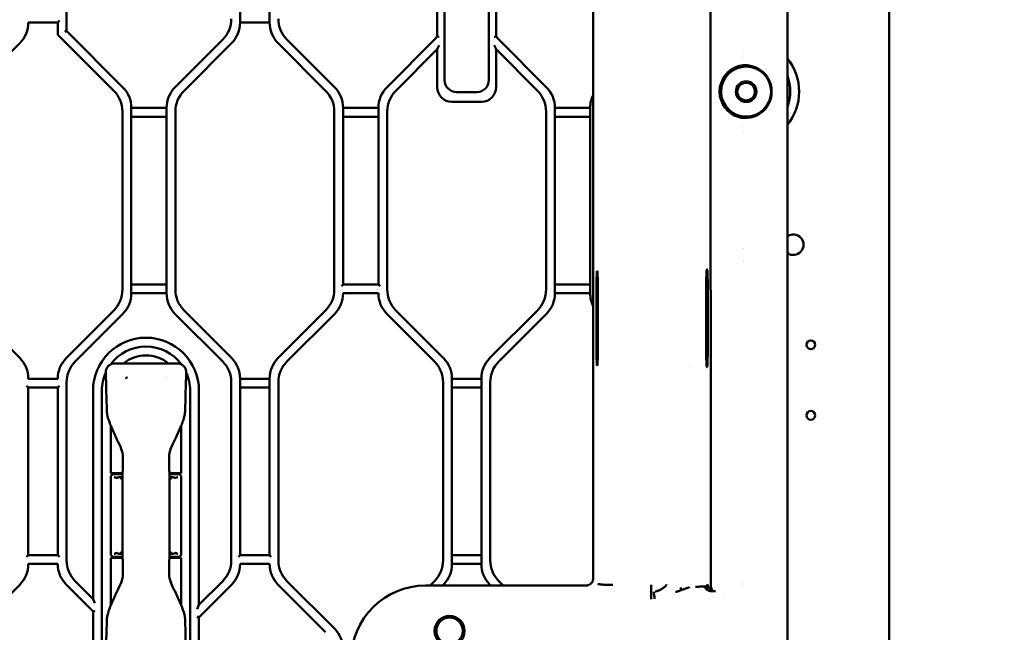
# Model space of a CAD drawing. Header units: millimetres. Extents: x 0 to 14369, y -869 to 2970.
# Tile 258 of 656: x 2018 to 2185, y 225 to 329. Entities that reach past the tile are written whole.
import ezdxf

# ---------------------------------------------------------------- set-up
doc = ezdxf.new("R2010")
doc.units = ezdxf.units.MM
doc.header["$LTSCALE"] = 10
doc.layers.add('Detailumgrenzung (ISO)', color=7, linetype='Continuous', lineweight=25)
doc.layers.add('Sichtbar (ISO)', color=7, linetype='Continuous', lineweight=50)

# ---------------------------------------------------------------- blocks, each defined once
blk = doc.blocks.new('2DDetail3')
at = {"layer": 'Detailumgrenzung (ISO)'}
blk.add_circle((191.422, 29.84), 30.988, dxfattribs=at)

msp = doc.modelspace()

# ---------------------------------------------------------------- linework, layer by layer
at = {"layer": 'Sichtbar (ISO)'}
for p, q in [((2165.818, 644.035), (2165.818, 159.734)), ((2090.277, 318.823), (2090.277, 369.823)), ((2090.277, 369.823), (2090.277, 318.823)), ((2097.777, 369.823), (2097.777, 318.823)), ((2097.777, 318.823), (2097.777, 369.823)), ((2089.018, 362.503), (2089.018, 326.266)), ((2089.018, 326.266), (2089.018, 362.503)), ((2099.018, 326.266), (2099.018, 362.503)), ((2099.018, 362.503), (2099.018, 326.266)), ((2135.492, 233.147), (2135.441, 360.736)), ((2026.018, 327.195), (2026.018, 359.503)), ((2026.018, 359.503), (2026.018, 327.195)), ((2055.518, 328.645), (2055.518, 358.624)), ((2055.518, 358.624), (2055.518, 328.645)), ((2060.518, 358.624), (2060.518, 328.645)), ((2060.518, 328.645), (2060.518, 358.624)), ((2115.518, 352.59), (2115.518, 234.922)), ((2148.518, 351.611), (2148.518, 233.56)), ((2019.518, 328.645), (2024.518, 328.645)), ((2024.518, 328.645), (2024.818, 328.945)), ((2024.518, 328.645), (2024.518, 326.698)), ((2024.518, 328.645), (2024.518, 326.698)), ((2055.518, 328.645), (2060.518, 328.645)), ((2060.518, 328.645), (2055.518, 328.645)), ((2024.606, 326.486), (2034.053, 317.038)), ((2024.606, 326.486), (2034.053, 317.038)), ((2025.718, 327.071), (2026.018, 327.195)), ((2026.018, 327.195), (2025.718, 327.071)), ((2035.553, 317.66), (2026.018, 327.195)), ((2026.018, 327.195), (2035.553, 317.66)), ((2009.982, 317.038), (2018.053, 325.109)), ((2052.553, 325.731), (2044.482, 317.66)), ((2044.482, 317.66), (2052.553, 325.731)), ((2045.982, 317.038), (2054.053, 325.109)), ((2054.053, 325.109), (2045.982, 317.038)), ((2061.982, 325.109), (2070.053, 317.038)), ((2070.053, 317.038), (2061.982, 325.109)), ((2071.553, 317.66), (2063.482, 325.731)), ((2063.482, 325.731), (2071.553, 317.66)), ((2088.553, 325.731), (2080.482, 317.66)), ((2080.482, 317.66), (2088.553, 325.731)), ((2089.018, 324.074), (2089.318, 324.798)), ((2089.018, 324.074), (2089.318, 324.798)), ((2098.718, 324.798), (2099.018, 324.074)), ((2099.018, 324.074), (2098.718, 324.798)), ((2107.553, 317.66), (2099.482, 325.731)), ((2099.482, 325.731), (2107.553, 317.66)), ((2081.982, 317.038), (2089.018, 324.074)), ((2089.018, 324.074), (2081.982, 317.038)), ((2089.018, 324.074), (2089.018, 317.635)), ((2089.018, 317.635), (2089.018, 324.074)), ((2099.018, 317.635), (2099.018, 324.074)), ((2099.018, 324.074), (2106.053, 317.038)), ((2099.018, 324.074), (2099.018, 317.635)), ((2106.053, 317.038), (2099.018, 324.074)), ((2141.05, 323.79), (2141.05, 323.79)), ((2095.777, 316.823), (2092.277, 316.823)), ((2092.277, 316.823), (2095.777, 316.823)), ((2091.518, 315.135), (2096.518, 315.135)), ((2096.518, 315.135), (2091.518, 315.135)), ((2035.518, 313.503), (2035.518, 283.266)), ((2035.518, 313.503), (2035.518, 283.266)), ((2037.018, 282.645), (2037.018, 314.124)), ((2043.018, 314.124), (2037.018, 314.124)), ((2037.018, 314.124), (2037.018, 282.645)), ((2037.018, 314.124), (2043.018, 314.124)), ((2043.018, 314.124), (2043.018, 282.645)), ((2043.018, 282.645), (2043.018, 314.124)), ((2044.518, 283.266), (2044.518, 313.503)), ((2044.518, 313.503), (2044.518, 283.266)), ((2071.518, 313.503), (2071.518, 283.266)), ((2071.518, 283.266), (2071.518, 313.503)), ((2073.018, 284.145), (2073.018, 314.124)), ((2079.018, 314.124), (2073.018, 314.124)), ((2073.018, 314.124), (2073.018, 284.145)), ((2073.018, 314.124), (2079.018, 314.124)), ((2079.018, 314.124), (2079.018, 284.145)), ((2079.018, 284.145), (2079.018, 314.124)), ((2080.518, 283.266), (2080.518, 313.503)), ((2080.518, 313.503), (2080.518, 283.266)), ((2107.518, 313.503), (2107.518, 283.266)), ((2107.518, 283.266), (2107.518, 313.503)), ((2109.018, 282.645), (2109.018, 314.124)), ((2115.018, 314.124), (2109.018, 314.124)), ((2109.018, 314.124), (2109.018, 282.645)), ((2109.018, 314.124), (2115.018, 314.124)), ((2115.018, 314.124), (2115.018, 282.645)), ((2115.018, 282.645), (2115.018, 314.124)), ((2037.018, 312.624), (2043.018, 312.624)), ((2043.018, 312.624), (2037.018, 312.624)), ((2073.018, 312.624), (2079.018, 312.624)), ((2079.018, 312.624), (2073.018, 312.624)), ((2109.018, 312.624), (2115.018, 312.624)), ((2115.018, 312.624), (2109.018, 312.624)), ((2141.05, 309.98), (2141.05, 309.98)), ((2141.05, 290.273), (2141.05, 290.273)), ((2141.05, 290.157), (2141.05, 290.157)), ((2141.05, 288.157), (2141.05, 288.157)), ((2141.05, 288.04), (2141.05, 288.04)), ((2116.364, 286.385), (2116.364, 286.385)), ((2043.018, 284.145), (2037.018, 284.145)), ((2037.018, 284.145), (2043.018, 284.145)), ((2073.018, 284.145), (2072.718, 283.845)), ((2079.018, 284.145), (2073.018, 284.145)), ((2079.318, 283.845), (2079.018, 284.145)), ((2115.018, 284.145), (2109.018, 284.145)), ((2109.018, 284.145), (2115.018, 284.145)), ((2116.094, 284.385), (2116.094, 272.385)), ((2116.304, 272.385), (2116.304, 284.385)), ((2134.737, 272.385), (2134.737, 284.385)), ((2134.982, 284.385), (2134.982, 272.385)), ((2037.018, 282.645), (2043.018, 282.645)), ((2043.018, 282.645), (2037.018, 282.645)), ((2073.018, 282.645), (2079.018, 282.645)), ((2109.018, 282.645), (2115.018, 282.645)), ((2115.018, 282.645), (2109.018, 282.645)), ((2018.053, 271.66), (2009.982, 279.731)), ((2034.053, 279.731), (2025.982, 271.66)), ((2034.053, 279.731), (2025.982, 271.66)), ((2054.053, 271.66), (2045.982, 279.731)), ((2045.982, 279.731), (2054.053, 271.66)), ((2070.053, 279.731), (2061.982, 271.66)), ((2061.982, 271.66), (2070.053, 279.731)), ((2090.053, 271.66), (2081.982, 279.731)), ((2081.982, 279.731), (2090.053, 271.66)), ((2106.053, 279.731), (2097.982, 271.66)), ((2097.982, 271.66), (2106.053, 279.731)), ((2027.482, 271.038), (2035.553, 279.109)), ((2035.553, 279.109), (2027.482, 271.038)), ((2044.482, 279.109), (2052.553, 271.038)), ((2052.553, 271.038), (2044.482, 279.109)), ((2063.482, 271.038), (2071.553, 279.109)), ((2063.482, 271.038), (2071.553, 279.109)), ((2080.482, 279.109), (2088.553, 271.038)), ((2080.482, 279.109), (2088.553, 271.038)), ((2099.482, 271.038), (2107.553, 279.109)), ((2107.553, 279.109), (2099.482, 271.038)), ((2044.854, 270.708), (2034.182, 270.708)), ((2116.364, 270.385), (2116.364, 270.385)), ((2131.843, 270.049), (2131.843, 270.049)), ((2024.518, 268.124), (2019.518, 268.124)), ((2055.518, 238.145), (2055.518, 268.124)), ((2060.518, 268.124), (2055.518, 268.124)), ((2055.518, 268.124), (2055.518, 238.145)), ((2055.518, 268.124), (2060.518, 268.124)), ((2060.518, 268.124), (2060.518, 238.145)), ((2060.518, 238.145), (2060.518, 268.124)), ((2091.518, 236.645), (2091.518, 268.124)), ((2096.518, 268.124), (2091.518, 268.124)), ((2091.518, 268.124), (2091.518, 236.645)), ((2091.518, 268.124), (2096.518, 268.124)), ((2096.518, 268.124), (2096.518, 236.645)), ((2096.518, 236.645), (2096.518, 268.124)), ((2019.218, 266.924), (2019.518, 266.624)), ((2019.518, 238.145), (2019.518, 266.624)), ((2019.518, 266.624), (2019.518, 238.145)), ((2019.518, 266.624), (2024.518, 266.624)), ((2024.518, 266.624), (2024.818, 266.924)), ((2024.518, 266.624), (2024.518, 238.145)), ((2024.518, 238.145), (2024.518, 266.624)), ((2026.018, 237.266), (2026.018, 267.503)), ((2026.018, 267.503), (2026.018, 237.266)), ((2030.518, 266.085), (2030.518, 230.695)), ((2030.518, 230.695), (2030.518, 266.085)), ((2032.018, 223.685), (2032.018, 266.085)), ((2032.018, 266.085), (2032.018, 223.685)), ((2047.018, 266.085), (2047.018, 223.685)), ((2047.018, 223.685), (2047.018, 266.085)), ((2048.518, 229.695), (2048.518, 266.085)), ((2048.518, 266.085), (2048.518, 229.695)), ((2054.018, 267.503), (2054.018, 237.266)), ((2054.018, 237.266), (2054.018, 267.503)), ((2055.518, 266.624), (2060.518, 266.624)), ((2060.518, 266.624), (2055.518, 266.624)), ((2062.018, 237.266), (2062.018, 267.503)), ((2062.018, 237.266), (2062.018, 267.503)), ((2090.018, 267.503), (2090.018, 237.266)), ((2090.018, 267.503), (2090.018, 237.266)), ((2091.518, 266.624), (2096.518, 266.624)), ((2096.518, 266.624), (2091.518, 266.624)), ((2098.018, 237.266), (2098.018, 267.503)), ((2098.018, 267.503), (2098.018, 237.266)), ((2033.518, 262.234), (2033.518, 262.234)), ((2033.518, 260.16), (2033.518, 252.085)), ((2045.518, 252.085), (2045.518, 260.16)), ((2033.518, 252.085), (2035.537, 252.085)), ((2033.518, 251.385), (2033.518, 238.385)), ((2033.528, 251.574), (2033.548, 251.555)), ((2033.528, 251.574), (2033.528, 251.486)), ((2033.528, 251.574), (2033.555, 251.574)), ((2033.548, 251.555), (2033.528, 251.574)), ((2035.524, 251.885), (2034.018, 251.885)), ((2035.521, 251.385), (2035.05, 251.385)), ((2035.518, 252.085), (2035.518, 251.885)), ((2035.534, 251.885), (2035.53, 251.885)), ((2035.543, 252.085), (2035.547, 252.085)), ((2043.499, 252.085), (2045.518, 252.085)), ((2045.018, 251.885), (2043.511, 251.885)), ((2043.518, 252.085), (2043.518, 251.885)), ((2043.986, 251.385), (2043.519, 251.385)), ((2045.48, 251.574), (2045.507, 251.574)), ((2045.507, 251.574), (2045.488, 251.555)), ((2045.488, 251.555), (2045.507, 251.574)), ((2045.507, 251.486), (2045.507, 251.574)), ((2045.518, 251.385), (2045.518, 238.385)), ((2019.518, 238.145), (2019.218, 237.845)), ((2024.518, 238.145), (2019.518, 238.145)), ((2024.818, 237.845), (2024.518, 238.145)), ((2035.537, 237.685), (2033.518, 237.685)), ((2033.518, 237.685), (2033.518, 229.609)), ((2033.528, 238.283), (2033.528, 238.195)), ((2033.528, 238.195), (2033.548, 238.214)), ((2033.548, 238.214), (2033.528, 238.195)), ((2033.555, 238.195), (2033.528, 238.195)), ((2034.018, 237.885), (2035.524, 237.885)), ((2035.05, 238.385), (2035.516, 238.385)), ((2035.518, 237.685), (2035.518, 237.885)), ((2045.518, 237.685), (2043.499, 237.685)), ((2043.511, 237.885), (2045.018, 237.885)), ((2043.518, 237.685), (2043.518, 237.885)), ((2043.519, 238.385), (2043.986, 238.385)), ((2045.507, 238.195), (2045.48, 238.195)), ((2045.507, 238.195), (2045.488, 238.214)), ((2045.488, 238.214), (2045.507, 238.195)), ((2045.507, 238.195), (2045.507, 238.283)), ((2045.518, 229.609), (2045.518, 237.685)), ((2055.518, 238.145), (2055.218, 237.845)), ((2060.518, 238.145), (2055.518, 238.145)), ((2060.818, 237.845), (2060.518, 238.145)), ((2096.518, 238.145), (2091.518, 238.145)), ((2091.518, 238.145), (2096.518, 238.145)), ((2019.518, 236.645), (2024.518, 236.645)), ((2055.518, 236.645), (2060.518, 236.645)), ((2091.518, 236.645), (2096.518, 236.645)), ((2096.518, 236.645), (2091.518, 236.645)), ((2009.982, 225.038), (2018.053, 233.109)), ((2025.982, 233.109), (2030.518, 228.574)), ((2025.982, 233.109), (2030.518, 228.574)), ((2030.518, 230.695), (2027.482, 233.731)), ((2027.482, 233.731), (2030.518, 230.695)), ((2052.553, 233.731), (2048.518, 229.695)), ((2048.518, 229.695), (2052.553, 233.731)), ((2048.518, 227.574), (2054.053, 233.109)), ((2048.518, 227.574), (2054.053, 233.109)), ((2061.982, 233.109), (2070.053, 225.038)), ((2061.982, 233.109), (2070.053, 225.038)), ((2071.553, 225.66), (2063.482, 233.731)), ((2071.553, 225.66), (2063.482, 233.731)), ((2114.241, 232.985), (2087.018, 232.985)), ((2088.553, 233.731), (2087.808, 232.985)), ((2088.553, 233.731), (2087.808, 232.985)), ((2089.929, 232.985), (2090.053, 233.109)), ((2090.053, 233.109), (2089.929, 232.985)), ((2097.982, 233.109), (2098.106, 232.985)), ((2098.106, 232.985), (2097.982, 233.109)), ((2100.228, 232.985), (2099.482, 233.731)), ((2099.482, 233.731), (2100.228, 232.985)), ((2125.38, 231.877), (2125.38, 233.076)), ((2130.429, 232.186), (2130.429, 232.644)), ((2134.43, 232.845), (2134.43, 232.845)), ((2141.05, 233.334), (2141.05, 233.334)), ((2141.05, 233.183), (2141.05, 233.183)), ((2148.518, 232.732), (2148.518, 233.56)), ((2148.518, 232.667), (2148.518, 232.732)), ((2148.518, 231.424), (2148.518, 232.667)), ((2125.391, 230.667), (2125.391, 231.866)), ((2130.204, 231.183), (2130.206, 231.183)), ((2137.707, 231.183), (2137.707, 231.183)), ((2148.518, 231.424), (2148.518, 218.344)), ((2030.518, 230.695), (2030.818, 229.971)), ((2030.518, 230.695), (2030.818, 229.971)), ((2048.518, 229.695), (2048.218, 228.971)), ((2048.518, 229.695), (2048.218, 228.971)), ((2030.518, 228.574), (2030.818, 228.698)), ((2030.818, 228.698), (2030.518, 228.574)), ((2030.518, 228.574), (2030.518, 223.685)), ((2030.518, 228.574), (2030.518, 223.685)), ((2048.218, 227.698), (2048.518, 227.574)), ((2048.518, 227.574), (2048.218, 227.698)), ((2046.156, 227.291), (2046.156, 227.291)), ((2048.518, 223.685), (2048.518, 227.574)), ((2048.518, 223.685), (2048.518, 227.574))]:
    msp.add_line(p, q, dxfattribs=at)
for centre, radius in [((2141.518, 316.885), 4.25), ((2141.518, 316.885), 1.75), ((2141.518, 316.885), 1.5), ((2152.518, 273.885), 0.75), ((2152.518, 261.885), 0.75), ((2091.117, 225.285), 2.55), ((2091.117, 225.285), 2.25)]:
    msp.add_circle(centre, radius, dxfattribs=at)
for centre, radius, start, end in [((2014.518, 328.645), 5, 315, 0), ((2014.518, 328.645), 5, 315, 0), ((2049.018, 329.266), 5, 315, 0), ((2049.018, 329.266), 5, 315, 0), ((2050.518, 328.645), 5, 315, 0), ((2050.518, 328.645), 5, 315, 0), ((2065.518, 328.645), 5, 180, 225), ((2065.518, 328.645), 5, 180, 225), ((2067.018, 329.266), 5, 180, 225), ((2067.018, 329.266), 5, 180, 225), ((2024.818, 326.698), 0.3, 180, 225), ((2024.818, 326.698), 0.3, 180, 225), ((2085.018, 329.266), 5, 315, 323.1301), ((2085.018, 329.266), 5, 315, 323.1301), ((2103.018, 329.266), 5, 216.8699, 225), ((2103.018, 329.266), 5, 216.8699, 225), ((2141.51, 316.98), 5.904, 94.47129, 94.47138), ((2141.518, 316.885), 9, 321.05756, 38.94244), ((2141.518, 316.885), 9, 321.05756, 38.94244), ((2141.518, 316.885), 4.512, 105.09345, 254.90643), ((2092.277, 318.823), 2, 180, 270), ((2092.277, 318.823), 2, 180, 270), ((2095.777, 318.823), 2, 270, 0), ((2095.777, 318.823), 2, 270, 0), ((2141.518, 316.885), 7.5, 338.96053, 21.03947), ((2141.518, 316.885), 7.5, 338.96053, 21.03947), ((2030.518, 313.503), 5, 0, 45), ((2030.518, 313.503), 5, 0, 45), ((2032.018, 314.124), 5, 0, 45), ((2032.018, 314.124), 5, 0, 45), ((2048.018, 314.124), 5, 135, 180), ((2048.018, 314.124), 5, 135, 180), ((2049.518, 313.503), 5, 135, 180), ((2049.518, 313.503), 5, 135, 180), ((2066.518, 313.503), 5, 0, 45), ((2066.518, 313.503), 5, 0, 45), ((2068.018, 314.124), 5, 0, 45), ((2068.018, 314.124), 5, 0, 45), ((2084.018, 314.124), 5, 135, 180), ((2084.018, 314.124), 5, 135, 180), ((2085.518, 313.503), 5, 135, 180), ((2085.518, 313.503), 5, 135, 180), ((2091.518, 317.635), 2.5, 180, 270), ((2091.518, 317.635), 2.5, 180, 270), ((2096.518, 317.635), 2.5, 270, 0), ((2096.518, 317.635), 2.5, 270, 0), ((2102.518, 313.503), 5, 0, 45), ((2102.518, 313.503), 5, 0, 45), ((2104.018, 314.124), 5, 0, 45), ((2104.018, 314.124), 5, 0, 45), ((2120.018, 314.124), 5, 154.15807, 180), ((2120.018, 314.124), 5, 154.15807, 180), ((2141.523, 316.953), 6.069, 265.52859, 265.52869), ((2149.518, 290.885), 1.75, 235.1501, 124.8499), ((2149.518, 290.885), 1.75, 235.1501, 124.8499), ((2030.518, 283.266), 5, 315, 0), ((2030.518, 283.266), 5, 315, 0), ((2049.518, 283.266), 5, 180, 225), ((2049.518, 283.266), 5, 180, 225), ((2066.518, 283.266), 5, 315, 0), ((2066.518, 283.266), 5, 315, 0), ((2085.518, 283.266), 5, 180, 225), ((2085.518, 283.266), 5, 180, 225), ((2102.518, 283.266), 5, 315, 0), ((2102.518, 283.266), 5, 315, 0), ((2032.018, 282.645), 5, 315, 0), ((2032.018, 282.645), 5, 315, 0), ((2048.018, 282.645), 5, 180, 225), ((2048.018, 282.645), 5, 180, 225), ((2068.018, 282.645), 5, 315, 0), ((2068.018, 282.645), 5, 315, 0), ((2084.018, 282.645), 5, 180, 225), ((2084.018, 282.645), 5, 180, 225), ((2104.018, 282.645), 5, 315, 0), ((2104.018, 282.645), 5, 315, 0), ((2120.018, 282.645), 5, 180, 205.84193), ((2120.018, 282.645), 5, 180, 205.84193), ((2039.518, 266.085), 9, 0, 180), ((2039.518, 266.085), 9, 0, 180), ((2039.518, 266.085), 7.5, 36.45074, 143.54986), ((2039.518, 266.085), 7.5, 36.45074, 143.54986), ((2014.518, 268.124), 5, 0, 45), ((2014.518, 268.124), 5, 0, 45), ((2029.518, 268.124), 5, 135, 180), ((2029.518, 268.124), 5, 135, 180), ((2039.518, 266.085), 6, 50.40623, 129.59377), ((2050.518, 268.124), 5, 0, 45), ((2050.518, 268.124), 5, 0, 45), ((2065.518, 268.124), 5, 135, 180), ((2065.518, 268.124), 5, 135, 180), ((2086.518, 268.124), 5, 0, 45), ((2086.518, 268.124), 5, 0, 45), ((2101.518, 268.124), 5, 135, 180), ((2101.518, 268.124), 5, 135, 180), ((2031.018, 267.503), 5, 135, 180), ((2031.018, 267.503), 5, 135, 180), ((2049.018, 267.503), 5, 0, 45), ((2049.018, 267.503), 5, 0, 45), ((2067.018, 267.503), 5, 135, 180), ((2067.018, 267.503), 5, 135, 180), ((2085.018, 267.503), 5, 0, 45), ((2085.018, 267.503), 5, 0, 45), ((2103.018, 267.503), 5, 135, 180), ((2103.018, 267.503), 5, 135, 180), ((2039.518, 266.085), 7.5, 155.68294, 180), ((2039.518, 266.085), 7.5, 155.68294, 180), ((2039.518, 266.085), 4, 144.71038, 144.71338), ((2039.518, 266.084), 4, 34.41257, 34.41291), ((2039.518, 266.085), 7.5, 0, 24.31706), ((2039.518, 266.085), 7.5, 0, 24.31706), ((2034.018, 251.385), 0.5, 90, 180), ((2045.018, 251.385), 0.5, 0, 90), ((2034.018, 238.385), 0.5, 180, 270), ((2045.018, 238.385), 0.5, 270, 0), ((2014.518, 236.645), 5, 315, 0), ((2014.518, 236.645), 5, 315, 0), ((2029.518, 236.645), 5, 180, 225), ((2029.518, 236.645), 5, 180, 225), ((2031.018, 237.266), 5, 180, 225), ((2031.018, 237.266), 5, 180, 225), ((2049.018, 237.266), 5, 315, 0), ((2049.018, 237.266), 5, 315, 0), ((2050.518, 236.645), 5, 315, 0), ((2050.518, 236.645), 5, 315, 0), ((2065.518, 236.645), 5, 180, 225), ((2065.518, 236.645), 5, 180, 225), ((2067.018, 237.266), 5, 180, 225), ((2067.018, 237.266), 5, 180, 225), ((2085.018, 237.266), 5, 315, 0), ((2085.018, 237.266), 5, 315, 0), ((2086.518, 236.645), 5, 315, 0), ((2086.518, 236.645), 5, 315, 0), ((2101.518, 236.645), 5, 180, 225), ((2101.518, 236.645), 5, 180, 225), ((2103.018, 237.266), 5, 180, 225), ((2103.018, 237.266), 5, 180, 225), ((2087.018, 220.385), 12.601, 90, 180), ((2068.018, 222.124), 5, 0, 45), ((2068.018, 222.124), 5, 0, 45)]:
    msp.add_arc(centre, radius, start, end, dxfattribs=at)
for centre, major_axis, ratio, start_param, end_param in [((2141.361, 316.885), (-4.491, 0), 0.9993901, 1.5015032, 4.7816821), ((2116.199, 284.385), (0, 2), 0.0524078, 4.712389, 7.8539816), ((2116.199, 272.385), (0, -2), 0.0524078, 4.712389, 7.8539816), ((2036.018, 251.767), (0.5, -0.017), 0.4299466, 3.126804, 3.1562706), ((2043.018, 251.767), (0.5, 0.017), 0.4299438, 6.2685166, 6.2979831), ((2036.018, 238.002), (0.5, 0.017), 0.4299438, 3.126924, 3.1563904), ((2043.018, 238.002), (0.5, -0.017), 0.4299441, 6.2683956, 6.2978627), ((2115.413, 234.922), (0, -2), 0.0524078, 1.1550107, 1.5707963)]:
    msp.add_ellipse(centre, major_axis=major_axis, ratio=ratio, start_param=start_param, end_param=end_param, dxfattribs=at)
for points, knots in [([(2089.018, 326.266), (2089.018, 326.266), (2089.024, 326.264), (2089.051, 326.255), (2089.072, 326.248), (2089.126, 326.23), (2089.159, 326.219), (2089.234, 326.195), (2089.274, 326.182), (2089.316, 326.168), (2089.317, 326.168), (2089.318, 326.168)], [0.048298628, 0.048298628, 0.048298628, 0.048298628, 0.059216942, 0.059216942, 0.071125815, 0.071125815, 0.083701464, 0.083701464, 0.096603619, 0.096603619, 0.096861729, 0.096861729, 0.096861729, 0.096861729]), ([(2089.318, 326.168), (2089.317, 326.168), (2089.316, 326.168), (2089.274, 326.182), (2089.234, 326.195), (2089.159, 326.219), (2089.126, 326.23), (2089.072, 326.248), (2089.051, 326.255), (2089.024, 326.264), (2089.018, 326.266), (2089.018, 326.266)], [-0.096861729, -0.096861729, -0.096861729, -0.096861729, -0.096603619, -0.096603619, -0.083701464, -0.083701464, -0.071125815, -0.071125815, -0.059216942, -0.059216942, -0.048298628, -0.048298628, -0.048298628, -0.048298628]), ([(2098.718, 326.168), (2098.719, 326.168), (2098.719, 326.168), (2098.762, 326.182), (2098.803, 326.195), (2098.876, 326.219), (2098.908, 326.23), (2098.961, 326.247), (2098.982, 326.254), (2099.01, 326.264), (2099.017, 326.266), (2099.018, 326.266), (2099.018, 326.266), (2099.018, 326.266)], [-0.000258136, -0.000258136, -0.000258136, -0.000258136, 0, 0, 0.013073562, 0.013073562, 0.025202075, 0.025202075, 0.036700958, 0.036700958, 0.047880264, 0.047880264, 0.048298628, 0.048298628, 0.048298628, 0.048298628]), ([(2099.018, 326.266), (2099.018, 326.266), (2099.018, 326.266), (2099.017, 326.266), (2099.01, 326.264), (2098.982, 326.254), (2098.961, 326.247), (2098.908, 326.23), (2098.876, 326.219), (2098.803, 326.195), (2098.762, 326.182), (2098.719, 326.168), (2098.719, 326.168), (2098.718, 326.168)], [-0.048298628, -0.048298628, -0.048298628, -0.048298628, -0.047880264, -0.047880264, -0.036700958, -0.036700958, -0.025202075, -0.025202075, -0.013073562, -0.013073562, 0, 0, 0.000258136, 0.000258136, 0.000258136, 0.000258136]), ([(2141.05, 321.362), (2141.049, 321.362), (2141.047, 321.362), (2140.955, 321.355), (2140.84, 321.343), (2140.594, 321.302), (2140.464, 321.273), (2140.343, 321.241)], [0.381668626, 0.381668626, 0.381668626, 0.381668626, 0.382195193, 0.382195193, 0.420633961, 0.420633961, 0.458124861, 0.458124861, 0.458124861, 0.458124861]), ([(2140.343, 312.528), (2140.464, 312.496), (2140.594, 312.467), (2140.84, 312.426), (2140.955, 312.414), (2141.047, 312.407), (2141.049, 312.407), (2141.05, 312.407)], [-0.45812581, -0.45812581, -0.45812581, -0.45812581, -0.420633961, -0.420633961, -0.382195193, -0.382195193, -0.381668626, -0.381668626, -0.381668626, -0.381668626]), ([(2134.982, 284.385), (2134.982, 284.546), (2134.981, 284.707), (2134.978, 285.022), (2134.975, 285.176), (2134.965, 285.602), (2134.956, 285.853), (2134.933, 286.274), (2134.92, 286.441), (2134.89, 286.665), (2134.874, 286.721), (2134.842, 286.714), (2134.827, 286.652), (2134.797, 286.416), (2134.784, 286.244), (2134.762, 285.815), (2134.753, 285.56), (2134.741, 284.997), (2134.737, 284.692), (2134.737, 284.385)], [0.00000101, 0.00000101, 0.00000101, 0.00000101, 0.04834025, 0.04834025, 0.09661919, 0.09661919, 0.18727621, 0.18727621, 0.277959, 0.277959, 0.3686136, 0.3686136, 0.45921136, 0.45921136, 0.54969111, 0.54969111, 0.64000336, 0.64000336, 0.73164157, 0.73164157, 0.73164157, 0.73164157]), ([(2134.737, 272.385), (2134.737, 272.223), (2134.738, 272.062), (2134.742, 271.747), (2134.744, 271.593), (2134.754, 271.168), (2134.763, 270.916), (2134.786, 270.495), (2134.8, 270.329), (2134.829, 270.104), (2134.845, 270.048), (2134.877, 270.055), (2134.893, 270.117), (2134.922, 270.353), (2134.935, 270.525), (2134.958, 270.954), (2134.966, 271.209), (2134.979, 271.772), (2134.982, 272.077), (2134.982, 272.385)], [0.000001, 0.000001, 0.000001, 0.000001, 0.04834025, 0.04834025, 0.09661919, 0.09661919, 0.18727621, 0.18727621, 0.277959, 0.277959, 0.3686136, 0.3686136, 0.45921136, 0.45921136, 0.54969111, 0.54969111, 0.64000336, 0.64000336, 0.73164157, 0.73164157, 0.73164157, 0.73164157]), ([(2032.682, 269.198), (2032.68, 269.357), (2032.702, 269.519), (2032.795, 269.827), (2032.872, 269.976), (2033.058, 270.228), (2033.169, 270.337), (2033.418, 270.514), (2033.558, 270.583), (2033.857, 270.681), (2034.02, 270.708), (2034.182, 270.708)], [0, 0, 0, 0, 0.047882, 0.047882, 0.09657416, 0.09657416, 0.14208099, 0.14208099, 0.18802274, 0.18802274, 0.23645899, 0.23645899, 0.23645899, 0.23645899]), ([(2044.854, 270.708), (2045.013, 270.708), (2045.175, 270.682), (2045.482, 270.582), (2045.632, 270.507), (2045.895, 270.313), (2046.01, 270.192), (2046.185, 269.932), (2046.25, 269.792), (2046.336, 269.503), (2046.357, 269.349), (2046.353, 269.197)], [0, 0, 0, 0, 0.04790711, 0.04790711, 0.09693461, 0.09693461, 0.14578288, 0.14578288, 0.19093518, 0.19093518, 0.23639766, 0.23639766, 0.23639766, 0.23639766]), ([(2036.172, 268.099), (2036.173, 268.14), (2036.178, 268.178), (2036.186, 268.215), (2036.189, 268.232), (2036.193, 268.247), (2036.197, 268.263), (2036.203, 268.283), (2036.21, 268.302), (2036.217, 268.321), (2036.231, 268.354), (2036.246, 268.386), (2036.265, 268.415)], [0, 0, 0, 0, 0.33333333, 0.33333333, 0.33333333, 0.47908699, 0.47908699, 0.47908699, 0.66666667, 0.66666667, 0.66666667, 0.99995189, 0.99995189, 0.99995189, 0.99995189]), ([(2033.524, 260.145), (2033.418, 260.407), (2033.322, 260.673), (2033.072, 261.441), (2032.888, 261.952), (2032.879, 262.478)], [0, 0, 0, 0, 0.08466845, 0.08466845, 0.2424126, 0.2424126, 0.2424126, 0.2424126]), ([(2046.156, 262.478), (2046.152, 262.274), (2046.108, 262.072), (2045.994, 261.571), (2045.908, 261.271), (2045.722, 260.696), (2045.622, 260.418), (2045.512, 260.145)], [0, 0, 0, 0, 0.06117041, 0.06117041, 0.15437238, 0.15437238, 0.24269216, 0.24269216, 0.24269216, 0.24269216]), ([(2035.567, 255.151), (2035.515, 255.64), (2035.375, 256.123), (2034.957, 257.086), (2034.678, 257.572), (2034.443, 258.079)], [0, 0, 0, 0, 0.14740806, 0.14740806, 0.3150296, 0.3150296, 0.3150296, 0.3150296]), ([(2044.592, 258.079), (2044.373, 257.606), (2044.116, 257.15), (2043.684, 256.194), (2043.524, 255.676), (2043.468, 255.151)], [0, 0, 0, 0, 0.15651368, 0.15651368, 0.31492024, 0.31492024, 0.31492024, 0.31492024]), ([(2035.518, 251.788), (2035.553, 252.298), (2035.577, 252.858), (2035.592, 253.658), (2035.594, 253.897), (2035.594, 254.135)], [0, 0, 0, 0, 0.17092944, 0.17092944, 0.24232587, 0.24232587, 0.24232587, 0.24232587]), ([(2043.441, 254.135), (2043.441, 253.563), (2043.454, 252.985), (2043.49, 252.219), (2043.503, 252), (2043.517, 251.788)], [0, 0, 0, 0, 0.17135021, 0.17135021, 0.24232225, 0.24232225, 0.24232225, 0.24232225]), ([(2034.761, 251.344), (2034.718, 251.333), (2034.678, 251.321), (2034.611, 251.306), (2034.585, 251.302), (2034.537, 251.298), (2034.517, 251.298), (2034.468, 251.301), (2034.441, 251.306), (2034.337, 251.329), (2034.263, 251.359), (2034.162, 251.379), (2034.141, 251.382), (2034.12, 251.383)], [-0.14662937, -0.14662937, -0.14662937, -0.14662937, -0.12154983, -0.12154983, -0.10421704, -0.10421704, -0.09078041, -0.09078041, -0.07273875, -0.07273875, -0.02108659, -0.02108659, -0.0068725, -0.0068725, -0.0068725, -0.0068725]), ([(2035.05, 251.385), (2035, 251.385), (2034.952, 251.381), (2034.854, 251.367), (2034.808, 251.356), (2034.761, 251.344)], [-0.046013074, -0.046013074, -0.046013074, -0.046013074, -0.023791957, -0.023791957, -0.000030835, -0.000030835, -0.000030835, -0.000030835]), ([(2035.52, 250.926), (2035.467, 251.002), (2035.319, 251.186), (2035.157, 251.322), (2035.05, 251.385)], [0.59541916, 0.59541916, 0.59541916, 0.59541916, 0.75, 1, 1, 1, 1]), ([(2035.519, 251.695), (2035.52, 251.074), (2035.519, 250.453), (2035.518, 249.832), (2035.515, 248.183), (2035.518, 246.534), (2035.518, 244.885)], [0.00000258, 0.00000258, 0.00000258, 0.00000258, 0.27351948, 0.27351948, 0.27351948, 1, 1, 1, 1]), ([(2035.518, 251.781), (2035.518, 251.78), (2035.518, 251.778), (2035.518, 251.773), (2035.518, 251.771), (2035.518, 251.761), (2035.518, 251.753), (2035.518, 251.73), (2035.518, 251.711), (2035.519, 251.695)], [-0.0095081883, -0.0095081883, -0.0095081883, -0.0095081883, -0.0085306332, -0.0085306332, -0.0074950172, -0.0074950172, -0.0051323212, -0.0051323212, -0.0002609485, -0.0002609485, -0.0002609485, -0.0002609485]), ([(2043.518, 244.885), (2043.518, 246.534), (2043.516, 248.183), (2043.518, 249.832), (2043.518, 250.453), (2043.519, 251.074), (2043.519, 251.695)], [0, 0, 0, 0, 0.7264823, 0.7264823, 0.7264823, 1, 1, 1, 1]), ([(2043.518, 251.711), (2043.518, 251.723), (2043.518, 251.735), (2043.518, 251.753), (2043.518, 251.761), (2043.518, 251.771), (2043.518, 251.773), (2043.518, 251.778), (2043.518, 251.78), (2043.518, 251.781)], [-0.007705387, -0.007705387, -0.007705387, -0.007705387, -0.0043992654, -0.0043992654, -0.0020244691, -0.0020244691, -0.0009836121, -0.0009836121, -0.0000009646, -0.0000009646, -0.0000009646, -0.0000009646]), ([(2043.986, 251.385), (2043.878, 251.322), (2043.718, 251.187), (2043.571, 251.004), (2043.519, 250.93)], [0, 0, 0, 0, 0.25, 0.40142511, 0.40142511, 0.40142511, 0.40142511]), ([(2044.275, 251.344), (2044.228, 251.356), (2044.181, 251.367), (2044.083, 251.381), (2044.035, 251.385), (2043.986, 251.385)], [-0.046041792, -0.046041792, -0.046041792, -0.046041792, -0.022271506, -0.022271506, -0.000012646, -0.000012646, -0.000012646, -0.000012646]), ([(2044.915, 251.383), (2044.895, 251.382), (2044.874, 251.379), (2044.773, 251.359), (2044.699, 251.329), (2044.595, 251.306), (2044.568, 251.301), (2044.519, 251.298), (2044.498, 251.298), (2044.451, 251.302), (2044.424, 251.306), (2044.357, 251.321), (2044.318, 251.333), (2044.275, 251.344)], [-0.12129852, -0.12129852, -0.12129852, -0.12129852, -0.10922201, -0.10922201, -0.06425695, -0.06425695, -0.04856015, -0.04856015, -0.03688953, -0.03688953, -0.02185802, -0.02185802, -0.00002355, -0.00002355, -0.00002355, -0.00002355]), ([(2035.518, 244.885), (2035.518, 243.235), (2035.519, 241.586), (2035.518, 239.937), (2035.517, 239.316), (2035.516, 238.695), (2035.517, 238.074)], [0, 0, 0, 0, 0.7264857, 0.7264857, 0.7264857, 1, 1, 1, 1]), ([(2043.519, 238.074), (2043.519, 238.695), (2043.518, 239.316), (2043.518, 239.937), (2043.516, 241.586), (2043.518, 243.235), (2043.518, 244.885)], [0, 0, 0, 0, 0.2735187, 0.2735187, 0.2735187, 1, 1, 1, 1]), ([(2034.121, 238.386), (2034.141, 238.387), (2034.161, 238.39), (2034.262, 238.41), (2034.336, 238.44), (2034.441, 238.464), (2034.468, 238.468), (2034.517, 238.471), (2034.537, 238.471), (2034.585, 238.467), (2034.611, 238.463), (2034.678, 238.448), (2034.718, 238.436), (2034.761, 238.426)], [-0.1212985, -0.1212985, -0.1212985, -0.1212985, -0.10922199, -0.10922199, -0.06425694, -0.06425694, -0.04856013, -0.04856013, -0.03688952, -0.03688952, -0.02185801, -0.02185801, -0.00002354, -0.00002354, -0.00002354, -0.00002354]), ([(2034.761, 238.426), (2034.808, 238.413), (2034.854, 238.402), (2034.952, 238.388), (2035, 238.384), (2035.05, 238.385)], [-0.046041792, -0.046041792, -0.046041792, -0.046041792, -0.022271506, -0.022271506, -0.000012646, -0.000012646, -0.000012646, -0.000012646]), ([(2035.05, 238.385), (2035.157, 238.447), (2035.318, 238.582), (2035.465, 238.765), (2035.517, 238.839)], [0, 0, 0, 0, 0.25, 0.4014874, 0.4014874, 0.4014874, 0.4014874]), ([(2035.517, 238.059), (2035.518, 238.047), (2035.518, 238.035), (2035.518, 238.016), (2035.518, 238.008), (2035.518, 237.999), (2035.518, 237.996), (2035.518, 237.991), (2035.518, 237.989), (2035.518, 237.988)], [-0.0077911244, -0.0077911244, -0.0077911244, -0.0077911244, -0.0043992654, -0.0043992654, -0.0020244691, -0.0020244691, -0.0009836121, -0.0009836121, -0.0000009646, -0.0000009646, -0.0000009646, -0.0000009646]), ([(2035.594, 235.635), (2035.594, 236.206), (2035.581, 236.784), (2035.545, 237.55), (2035.532, 237.77), (2035.518, 237.982)], [0, 0, 0, 0, 0.17135021, 0.17135021, 0.24232225, 0.24232225, 0.24232225, 0.24232225]), ([(2043.517, 237.982), (2043.482, 237.471), (2043.459, 236.912), (2043.443, 236.111), (2043.441, 235.873), (2043.441, 235.635)], [0, 0, 0, 0, 0.17092944, 0.17092944, 0.24232601, 0.24232601, 0.24232601, 0.24232601]), ([(2043.518, 237.988), (2043.518, 237.989), (2043.518, 237.991), (2043.518, 237.996), (2043.518, 237.999), (2043.518, 238.008), (2043.518, 238.016), (2043.518, 238.034), (2043.518, 238.046), (2043.518, 238.058)], [-0.0093482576, -0.0093482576, -0.0093482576, -0.0093482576, -0.0083704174, -0.0083704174, -0.0073346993, -0.0073346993, -0.0049717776, -0.0049717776, -0.0016775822, -0.0016775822, -0.0016775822, -0.0016775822]), ([(2043.519, 238.839), (2043.571, 238.765), (2043.718, 238.582), (2043.878, 238.447), (2043.986, 238.385)], [0.59858515, 0.59858515, 0.59858515, 0.59858515, 0.75, 1, 1, 1, 1]), ([(2043.986, 238.385), (2044.035, 238.384), (2044.083, 238.388), (2044.181, 238.402), (2044.228, 238.413), (2044.275, 238.426)], [-0.046013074, -0.046013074, -0.046013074, -0.046013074, -0.023791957, -0.023791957, -0.000030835, -0.000030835, -0.000030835, -0.000030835]), ([(2044.275, 238.426), (2044.318, 238.436), (2044.357, 238.448), (2044.424, 238.463), (2044.45, 238.467), (2044.498, 238.471), (2044.519, 238.471), (2044.567, 238.468), (2044.594, 238.464), (2044.699, 238.441), (2044.773, 238.411), (2044.873, 238.39), (2044.894, 238.387), (2044.915, 238.386)], [-0.14662937, -0.14662937, -0.14662937, -0.14662937, -0.12154983, -0.12154983, -0.10421704, -0.10421704, -0.09078041, -0.09078041, -0.07273875, -0.07273875, -0.02108659, -0.02108659, -0.0068725, -0.0068725, -0.0068725, -0.0068725]), ([(2034.443, 231.69), (2034.662, 232.163), (2034.919, 232.619), (2035.352, 233.575), (2035.511, 234.093), (2035.567, 234.618)], [0, 0, 0, 0, 0.15651231, 0.15651231, 0.31491802, 0.31491802, 0.31491802, 0.31491802]), ([(2043.468, 234.619), (2043.52, 234.13), (2043.661, 233.647), (2044.078, 232.684), (2044.357, 232.198), (2044.591, 231.692)], [0, 0, 0, 0, 0.14745905, 0.14745905, 0.3149037, 0.3149037, 0.3149037, 0.3149037]), ([(2115.509, 234.114), (2115.505, 233.937), (2115.457, 233.767), (2115.303, 233.478), (2115.197, 233.358), (2114.976, 233.181), (2114.845, 233.109), (2114.636, 233.038), (2114.565, 233.019), (2114.452, 233), (2114.413, 232.995), (2114.331, 232.987), (2114.288, 232.985), (2114.241, 232.985)], [-0.23027502, -0.23027502, -0.23027502, -0.23027502, -0.17230258, -0.17230258, -0.1139786, -0.1139786, -0.0569893, -0.0569893, -0.02849465, -0.02849465, -0.01424732, -0.01424732, 0, 0, 0, 0]), ([(2118.86, 233.076), (2118.82, 233.076), (2118.781, 233.076), (2118.742, 233.076), (2118.703, 233.076), (2118.664, 233.077), (2118.624, 233.077), (2118.547, 233.078), (2118.469, 233.079), (2118.392, 233.08), (2118.238, 233.083), (2118.087, 233.087), (2117.941, 233.092), (2117.793, 233.096), (2117.652, 233.102), (2117.518, 233.109), (2117.383, 233.116), (2117.256, 233.123), (2117.14, 233.131), (2117.024, 233.139), (2116.919, 233.148), (2116.826, 233.158), (2116.734, 233.168), (2116.654, 233.178), (2116.588, 233.189), (2116.522, 233.199), (2116.469, 233.211), (2116.432, 233.223), (2116.413, 233.229), (2116.398, 233.235), (2116.386, 233.241), (2116.381, 233.244), (2116.376, 233.247), (2116.372, 233.25), (2116.368, 233.253), (2116.365, 233.256), (2116.363, 233.26)], [0, 0, 0, 0, 0.03105475, 0.03105475, 0.03105475, 0.06202339, 0.06202339, 0.06202339, 0.12386001, 0.12386001, 0.12386001, 0.2479053, 0.2479053, 0.2479053, 0.37332725, 0.37332725, 0.37332725, 0.49983846, 0.49983846, 0.49983846, 0.626389, 0.626389, 0.626389, 0.75191359, 0.75191359, 0.75191359, 0.87607907, 0.87607907, 0.87607907, 0.93795925, 0.93795925, 0.93795925, 0.96894057, 0.96894057, 0.96894057, 1, 1, 1, 1]), ([(2128.008, 233.177), (2127.999, 233.164), (2127.981, 233.137), (2127.944, 233.085), (2127.882, 232.999), (2127.759, 232.846), (2127.586, 232.674), (2127.413, 232.544), (2127.27, 232.455), (2127.123, 232.371), (2126.93, 232.27), (2126.719, 232.176), (2126.535, 232.104), (2126.387, 232.052), (2126.256, 232.011), (2126.16, 231.983), (2126.11, 231.97), (2126.082, 231.962), (2126.067, 231.958), (2126.06, 231.956)], [0, 0, 0, 0, 0.015625, 0.03125, 0.0625, 0.125, 0.25, 0.375, 0.4375, 0.5, 0.625, 0.75, 0.8125, 0.875, 0.9375, 0.96875, 0.984375, 0.9921875, 1, 1, 1, 1]), ([(2131.475, 232.547), (2131.496, 232.554), (2131.516, 232.561), (2131.536, 232.568), (2131.563, 232.578), (2131.591, 232.588), (2131.617, 232.598), (2131.644, 232.608), (2131.67, 232.618), (2131.696, 232.628), (2131.721, 232.638), (2131.746, 232.648), (2131.771, 232.658), (2131.783, 232.663), (2131.795, 232.668), (2131.807, 232.672), (2131.813, 232.675), (2131.819, 232.677), (2131.825, 232.68), (2131.831, 232.682), (2131.837, 232.684), (2131.843, 232.687)], [0.7049401, 0.7049401, 0.7049401, 0.7049401, 0.75, 0.75, 0.75, 0.8125, 0.8125, 0.8125, 0.875, 0.875, 0.875, 0.9375, 0.9375, 0.9375, 0.96875, 0.96875, 0.96875, 0.984375, 0.984375, 0.984375, 1, 1, 1, 1]), ([(2135.368, 232.051), (2135.337, 232.054), (2135.28, 232.061), (2135.239, 232.069), (2135.175, 232.078), (2135.181, 232.108), (2135.064, 232.148), (2134.98, 232.194), (2134.892, 232.253), (2134.811, 232.309), (2134.667, 232.441), (2134.545, 232.576), (2134.486, 232.591), (2134.459, 232.683), (2134.437, 232.76), (2134.431, 232.817), (2134.43, 232.845)], [0.06398656, 0.06398656, 0.06398656, 0.06398656, 0.12839181, 0.17428378, 0.22038596, 0.28877967, 0.35848893, 0.42820169, 0.49741483, 0.56535252, 0.66223957, 0.75554549, 0.81125793, 0.87404622, 0.93682421, 1, 1, 1, 1]), ([(2134.72, 232.867), (2134.717, 232.864), (2134.7, 232.852), (2134.64, 232.837), (2134.563, 232.832), (2134.505, 232.834), (2134.483, 232.836)], [0, 0, 0, 0, 0.25, 0.5, 0.75, 0.89131292, 0.89131292, 0.89131292, 0.89131292]), ([(2134.72, 232.867), (2134.721, 232.835), (2134.726, 232.771), (2134.742, 232.681), (2134.768, 232.594), (2134.799, 232.516), (2134.875, 232.379), (2134.971, 232.276), (2135.025, 232.229), (2135.086, 232.183), (2135.148, 232.146), (2135.207, 232.115), (2135.268, 232.09), (2135.311, 232.076), (2135.332, 232.071)], [0, 0, 0, 0, 0.0693127, 0.13742734, 0.20427544, 0.27001292, 0.36162251, 0.45407664, 0.52058082, 0.58738577, 0.65469147, 0.72310847, 0.79200533, 0.86079555, 0.86079555, 0.86079555, 0.86079555]), ([(2135.777, 232.343), (2135.729, 232.344), (2135.68, 232.35), (2135.632, 232.361), (2135.584, 232.372), (2135.537, 232.387), (2135.491, 232.407), (2135.445, 232.427), (2135.401, 232.451), (2135.358, 232.48), (2135.316, 232.508), (2135.276, 232.54), (2135.24, 232.576), (2135.203, 232.612), (2135.17, 232.651), (2135.14, 232.693), (2135.11, 232.735), (2135.085, 232.78), (2135.063, 232.828), (2135.053, 232.851), (2135.043, 232.876), (2135.035, 232.9), (2135.027, 232.925), (2135.019, 232.95), (2135.014, 232.975), (2135.008, 233.001), (2135.003, 233.027), (2135, 233.053), (2134.998, 233.066), (2134.997, 233.079), (2134.996, 233.092), (2134.995, 233.099), (2134.995, 233.105), (2134.994, 233.112), (2134.994, 233.118), (2134.994, 233.125), (2134.993, 233.132)], [0, 0, 0, 0, 0.1253479, 0.1253479, 0.1253479, 0.250842, 0.250842, 0.250842, 0.3769, 0.3769, 0.3769, 0.5029773, 0.5029773, 0.5029773, 0.6278695, 0.6278695, 0.6278695, 0.7517206, 0.7517206, 0.7517206, 0.8135818, 0.8135818, 0.8135818, 0.8754132, 0.8754132, 0.8754132, 0.9374316, 0.9374316, 0.9374316, 0.9686311, 0.9686311, 0.9686311, 0.9842916, 0.9842916, 0.9842916, 1, 1, 1, 1]), ([(2135.492, 233.147), (2135.493, 233.141), (2135.493, 233.134), (2135.493, 233.128), (2135.493, 233.121), (2135.493, 233.115), (2135.494, 233.108), (2135.494, 233.095), (2135.495, 233.082), (2135.496, 233.069), (2135.497, 233.044), (2135.499, 233.018), (2135.501, 232.993), (2135.503, 232.967), (2135.506, 232.942), (2135.509, 232.918), (2135.512, 232.893), (2135.516, 232.869), (2135.519, 232.845), (2135.527, 232.798), (2135.537, 232.752), (2135.547, 232.71), (2135.558, 232.667), (2135.57, 232.627), (2135.583, 232.59), (2135.596, 232.553), (2135.61, 232.52), (2135.625, 232.491), (2135.64, 232.461), (2135.655, 232.436), (2135.672, 232.415), (2135.688, 232.394), (2135.705, 232.377), (2135.723, 232.365), (2135.74, 232.353), (2135.758, 232.345), (2135.777, 232.343)], [0.00000022, 0.00000022, 0.00000022, 0.00000022, 0.01554002, 0.01554002, 0.01554002, 0.03105181, 0.03105181, 0.03105181, 0.06200592, 0.06200592, 0.06200592, 0.12373806, 0.12373806, 0.12373806, 0.18544263, 0.18544263, 0.18544263, 0.24727563, 0.24727563, 0.24727563, 0.37147496, 0.37147496, 0.37147496, 0.49702342, 0.49702342, 0.49702342, 0.6237671, 0.6237671, 0.6237671, 0.75021724, 0.75021724, 0.75021724, 0.87556344, 0.87556344, 0.87556344, 1, 1, 1, 1]), ([(2125.805, 231.894), (2125.804, 231.893), (2125.803, 231.889), (2125.801, 231.879), (2125.801, 231.86), (2125.804, 231.828), (2125.811, 231.772), (2125.823, 231.696), (2125.837, 231.615), (2125.846, 231.563), (2125.851, 231.529), (2125.856, 231.501), (2125.86, 231.479), (2125.864, 231.457), (2125.867, 231.435), (2125.871, 231.412), (2125.876, 231.381), (2125.891, 231.296), (2125.915, 231.145), (2125.94, 230.966), (2125.956, 230.838), (2125.964, 230.764), (2125.968, 230.726), (2125.97, 230.707)], [0, 0, 0, 0, 0.03131347, 0.06237759, 0.12401779, 0.18545731, 0.24713755, 0.37220156, 0.43586248, 0.46789702, 0.49999744, 0.5160535, 0.53210117, 0.54813261, 0.5641409, 0.58012003, 0.59606489, 0.62783352, 0.75293524, 0.87596268, 0.93760646, 0.96868411, 0.99992459, 0.99992459, 0.99992459, 0.99992459]), ([(2129.494, 231.9), (2129.514, 231.903), (2129.534, 231.906), (2129.554, 231.909), (2129.574, 231.913), (2129.594, 231.916), (2129.614, 231.92), (2129.654, 231.927), (2129.694, 231.935), (2129.733, 231.944), (2129.813, 231.961), (2129.892, 231.981), (2129.971, 232.004), (2130.05, 232.028), (2130.128, 232.054), (2130.205, 232.084), (2130.243, 232.098), (2130.281, 232.114), (2130.318, 232.131), (2130.337, 232.14), (2130.356, 232.149), (2130.374, 232.158), (2130.392, 232.167), (2130.411, 232.176), (2130.429, 232.186)], [0, 0, 0, 0, 0.0625, 0.0625, 0.0625, 0.125, 0.125, 0.125, 0.25, 0.25, 0.25, 0.5, 0.5, 0.5, 0.75, 0.75, 0.75, 0.875, 0.875, 0.875, 0.9375, 0.9375, 0.9375, 0.99999987, 0.99999987, 0.99999987, 0.99999987]), ([(2130.429, 232.186), (2130.437, 232.189), (2130.445, 232.192), (2130.452, 232.195), (2130.46, 232.197), (2130.468, 232.2), (2130.476, 232.203), (2130.492, 232.208), (2130.508, 232.214), (2130.524, 232.219), (2130.556, 232.231), (2130.588, 232.242), (2130.62, 232.253), (2130.651, 232.264), (2130.683, 232.276), (2130.715, 232.287), (2130.747, 232.298), (2130.778, 232.309), (2130.81, 232.32), (2130.873, 232.342), (2130.936, 232.364), (2130.999, 232.385), (2131.062, 232.406), (2131.124, 232.427), (2131.185, 232.448), (2131.246, 232.468), (2131.306, 232.488), (2131.365, 232.508), (2131.402, 232.521), (2131.439, 232.534), (2131.475, 232.547)], [0, 0, 0, 0, 0.01562111, 0.01562111, 0.01562111, 0.03125, 0.03125, 0.03125, 0.0625, 0.0625, 0.0625, 0.125, 0.125, 0.125, 0.1875, 0.1875, 0.1875, 0.25, 0.25, 0.25, 0.375, 0.375, 0.375, 0.5, 0.5, 0.5, 0.625, 0.625, 0.625, 0.7049401, 0.7049401, 0.7049401, 0.7049401]), ([(2135.431, 232.048), (2135.411, 232.048), (2135.39, 232.049), (2135.368, 232.051), (2135.368, 232.051)], [0.017748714, 0.017748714, 0.017748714, 0.017748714, 0.063928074, 0.063986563, 0.063986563, 0.063986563, 0.063986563]), ([(2135.455, 232.048), (2135.489, 232.081), (2135.524, 232.113), (2135.56, 232.146), (2135.597, 232.179), (2135.635, 232.212), (2135.672, 232.244), (2135.708, 232.277), (2135.743, 232.31), (2135.777, 232.343)], [0.00000118, 0.00000118, 0.00000118, 0.00000118, 0.33333333, 0.33333333, 0.33333333, 0.66666667, 0.66666667, 0.66666667, 1, 1, 1, 1]), ([(2135.455, 232.048), (2135.553, 232.047), (2135.65, 232.047), (2135.748, 232.047), (2135.845, 232.047), (2135.942, 232.047), (2136.04, 232.046), (2136.137, 232.046), (2136.235, 232.046), (2136.333, 232.046)], [0, 0, 0, 0, 0.3333333, 0.3333333, 0.3333333, 0.6666667, 0.6666667, 0.6666667, 1, 1, 1, 1]), ([(2032.879, 227.291), (2032.883, 227.495), (2032.927, 227.697), (2033.042, 228.199), (2033.128, 228.498), (2033.313, 229.074), (2033.413, 229.351), (2033.524, 229.624)], [0, 0, 0, 0, 0.06116489, 0.06116489, 0.15437397, 0.15437397, 0.24268754, 0.24268754, 0.24268754, 0.24268754]), ([(2045.511, 229.625), (2045.617, 229.363), (2045.714, 229.097), (2045.964, 228.328), (2046.147, 227.817), (2046.156, 227.291)], [0, 0, 0, 0, 0.08470627, 0.08470627, 0.24252831, 0.24252831, 0.24252831, 0.24252831])]:
    msp.add_open_spline(points, degree=3, knots=knots, dxfattribs=at)
for points in [[(2032.878, 262.55), (2032.808, 264.766), (2032.742, 266.982), (2032.682, 269.198)], [(2046.353, 269.197), (2046.293, 266.981), (2046.227, 264.764), (2046.158, 262.548)], [(2046.353, 269.197), (2046.353, 269.197), (2046.353, 269.197), (2046.353, 269.197)], [(2032.879, 262.478), (2032.879, 262.502), (2032.879, 262.526), (2032.878, 262.55)], [(2032.879, 262.478), (2032.879, 262.478), (2032.879, 262.478), (2032.879, 262.478)], [(2046.158, 262.548), (2046.157, 262.524), (2046.156, 262.501), (2046.156, 262.478)], [(2046.156, 262.478), (2046.156, 262.478), (2046.156, 262.478), (2046.156, 262.478)], [(2034.443, 258.079), (2034.126, 258.763), (2033.806, 259.446), (2033.523, 260.145)], [(2033.524, 260.145), (2033.524, 260.145), (2033.524, 260.145), (2033.524, 260.145)], [(2045.512, 260.145), (2045.23, 259.446), (2044.909, 258.763), (2044.592, 258.079)], [(2045.512, 260.145), (2045.512, 260.145), (2045.512, 260.145), (2045.512, 260.145)], [(2035.594, 254.135), (2035.594, 254.474), (2035.603, 254.814), (2035.567, 255.151)], [(2043.468, 255.151), (2043.432, 254.814), (2043.441, 254.474), (2043.441, 254.135)], [(2034.091, 251.385), (2034.134, 251.384), (2034.222, 251.37), (2034.369, 251.319), (2034.465, 251.238), (2034.518, 251.213)], [(2044.518, 251.213), (2044.571, 251.238), (2044.667, 251.319), (2044.813, 251.37), (2044.902, 251.384), (2044.945, 251.385)], [(2034.518, 238.556), (2034.465, 238.531), (2034.369, 238.45), (2034.222, 238.4), (2034.134, 238.385), (2034.091, 238.385)], [(2044.945, 238.385), (2044.902, 238.385), (2044.813, 238.4), (2044.667, 238.45), (2044.571, 238.531), (2044.518, 238.556)], [(2035.567, 234.618), (2035.603, 234.955), (2035.594, 235.296), (2035.594, 235.635)], [(2043.441, 235.635), (2043.441, 235.296), (2043.432, 234.955), (2043.468, 234.619)], [(2134.43, 232.845), (2134.26, 232.835), (2133.922, 232.814), (2133.415, 232.774), (2133.077, 232.753), (2132.907, 232.743)], [(2134.483, 232.836), (2134.466, 232.838), (2134.448, 232.841), (2134.43, 232.845)], [(2134.993, 233.132), (2134.902, 233.041), (2134.811, 232.958), (2134.72, 232.867)], [(2033.523, 229.624), (2033.806, 230.323), (2034.126, 231.006), (2034.443, 231.69)], [(2044.591, 231.692), (2044.908, 231.007), (2045.229, 230.324), (2045.512, 229.625)], [(2135.455, 232.048), (2135.455, 232.048), (2135.454, 232.048), (2135.454, 232.048)], [(2033.524, 229.624), (2033.524, 229.624), (2033.524, 229.624), (2033.524, 229.624)], [(2045.511, 229.625), (2045.511, 229.625), (2045.511, 229.625), (2045.511, 229.625)], [(2032.682, 220.572), (2032.742, 222.789), (2032.808, 225.005), (2032.878, 227.222)], [(2032.878, 227.222), (2032.879, 227.245), (2032.879, 227.268), (2032.879, 227.291)], [(2032.879, 227.291), (2032.879, 227.291), (2032.879, 227.291), (2032.879, 227.291)], [(2046.156, 227.291), (2046.156, 227.267), (2046.157, 227.243), (2046.158, 227.22)], [(2046.158, 227.22), (2046.158, 227.22), (2046.158, 227.22), (2046.158, 227.22)], [(2046.158, 227.22), (2046.227, 225.004), (2046.293, 222.788), (2046.353, 220.572)]]:
    msp.add_open_spline(points, degree=3, dxfattribs=at)

# ---------------------------------------------------------------- block references
at = {"layer": 'Detailumgrenzung (ISO)', "xscale": 10, "yscale": 10, "zscale": 10}
msp.add_blockref('2DDetail3', (0, 0), dxfattribs=at)

doc.saveas('drawing.dxf')
